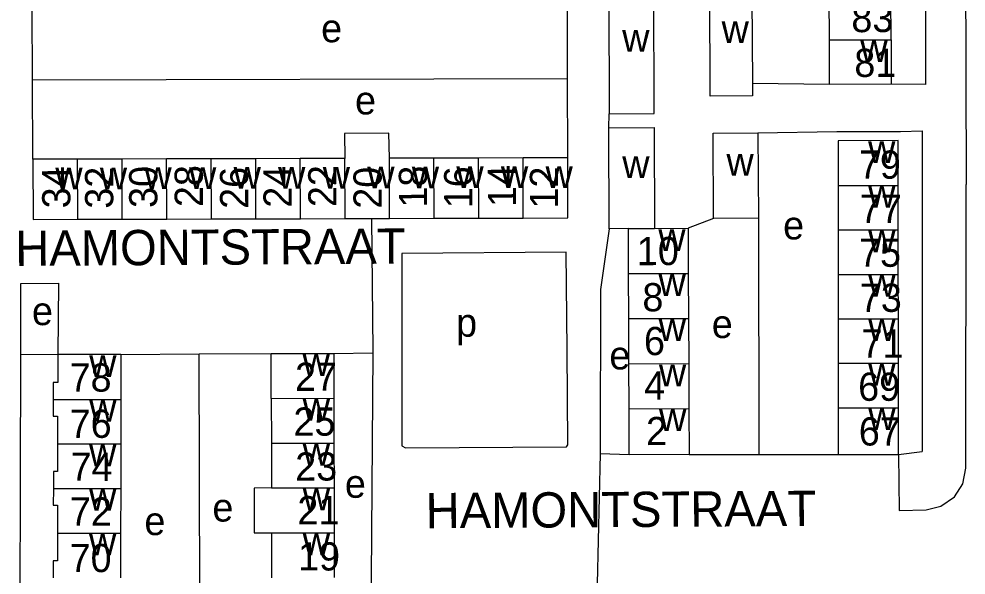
# Model space of a CAD drawing. Extents: x 159675 to 162108, y 386471 to 388472.
# Drawn here: x 161166.2 to 161300.4, y 388143 to 388221.9 of the extents above; entities that cross this region are included whole.
import ezdxf

# ---------------------------------------------------------------- set-up
doc = ezdxf.new("R2010")
doc.units = 0
for name, color, linetype in [('BLT_Basislijn', 7, 'Continuous'), ('BLT_Bebouwing', 7, 'Continuous'), ('BLT_Centroide', 7, 'Continuous'), ('BLT_Huisnummer', 7, 'Continuous'), ('BLT_Huisnummer_ tussenligend', 7, 'Continuous'), ('BLT_Onderverdeling_panden', 7, 'Continuous'), ('BLT_Straatnaam', 7, 'Continuous')]:
    doc.layers.add(name, color=color, linetype=linetype)

msp = doc.modelspace()

# ---------------------------------------------------------------- linework, layer by layer
at = {"layer": 'BLT_Basislijn'}
for p, q in [((161168.09, 388213.23), (161168.04, 388223.34)), ((161243.93, 388213.45), (161243.92, 388223.38)), ((161168.09, 388213.23), (161243.93, 388213.45)), ((161168.14, 388201.98), (161168.09, 388213.23)), ((161243.94, 388202.19), (161243.93, 388213.45)), ((161281.07, 388212.58), (161270.12, 388212.73)), ((161249.76, 388206.45), (161249.84, 388208.43)), ((161264.63, 388193.6), (161261.01, 388192.22)), ((161270.98, 388193.63), (161271.05, 388160.11)), ((161171.66, 388174.31), (161166.41, 388174.24)), ((161180.6, 388174.3), (161191.7, 388174.38)), ((161191.7, 388174.38), (161201.92, 388174.45)), ((161191.81, 388136.29), (161191.7, 388174.38)), ((161210.79, 388174.47), (161216.3, 388174.54)), ((161290.85, 388160.12), (161294.2, 388160.55)), ((161248.55, 388160.23), (161248.12, 388141.8)), ((161252.68, 388160.1), (161248.55, 388160.23)), ((161261.15, 388160.11), (161271.05, 388160.11)), ((161271.05, 388160.11), (161282.28, 388160.12))]:
    msp.add_line(p, q, dxfattribs=at)
for points in [[(161294.45, 388267.2), (161296.75, 388266.73), (161298.68, 388265.37), (161299.94, 388263.27), (161300.23, 388261.02), (161300.41, 388198.39)], [(161292.65, 388258.67), (161294.56, 388256.87), (161294.67, 388212.59), (161289.81, 388212.61)], [(161270.92, 388205.72), (161282.1, 388205.91), (161291.12, 388205.91), (161294.17, 388206.03), (161294.2, 388160.55)], [(161300.37, 388158.21), (161300.37, 388158.21), (161300.41, 388198.39)], [(161216.12, 388193.59), (161216.3, 388174.84), (161216.3, 388174.54)], [(161249.83, 388192.14), (161248.61, 388183.54), (161248.55, 388160.36), (161248.55, 388160.23)], [(161243.86, 388174.95), (161243.74, 388188.8), (161220.45, 388188.63), (161220.43, 388161.37), (161220.97, 388161.05), (161243.78, 388161.21), (161243.97, 388161.49), (161243.86, 388174.95)], [(161166.41, 388174.24), (161166.41, 388174.68), (161166.43, 388184.38), (161171.78, 388184.44), (161171.66, 388174.31)], [(161168.55, 388120.29), (161166.29, 388121.14), (161166.41, 388174.24)], [(161216.3, 388174.54), (161216.03, 388136.26), (161213.36, 388136.29)], [(161290.85, 388160.12), (161290.93, 388152.21), (161294.78, 388152.27)], [(161294.78, 388152.27), (161296.86, 388152.78), (161298.76, 388154.13), (161299.94, 388155.99), (161300.37, 388158.21)]]:
    msp.add_lwpolyline(points, dxfattribs=at)
at = {"layer": 'BLT_Bebouwing'}
for p, q in [((161249.79, 388226), (161249.84, 388208.43)), ((161270.05, 388226), (161270.12, 388212.73)), ((161281.05, 388218.9), (161281.03, 388225.22)), ((161289.79, 388218.93), (161289.77, 388225.25)), ((161281.07, 388212.58), (161281.05, 388218.9)), ((161289.79, 388218.93), (161289.81, 388212.61)), ((161289.81, 388212.61), (161281.07, 388212.58)), ((161249.83, 388192.14), (161249.76, 388206.45)), ((161270.92, 388205.72), (161270.98, 388193.63)), ((161187.09, 388202.03), (161180.77, 388202.01)), ((161193.41, 388202.05), (161187.09, 388202.03)), ((161199.72, 388202.06), (161193.41, 388202.05)), ((161206.04, 388202.08), (161199.72, 388202.06)), ((161212.36, 388202.1), (161206.04, 388202.08)), ((161224.99, 388202.13), (161218.68, 388202.12)), ((161231.31, 388202.15), (161224.99, 388202.13)), ((161237.63, 388202.17), (161231.31, 388202.15)), ((161243.94, 388202.19), (161237.63, 388202.17)), ((161174.46, 388201.99), (161168.14, 388201.98)), ((161180.77, 388202.01), (161174.46, 388201.99)), ((161282.29, 388198.28), (161282.29, 388191.97)), ((161290.8, 388191.97), (161290.79, 388198.28)), ((161174.48, 388193.47), (161180.8, 388193.49)), ((161180.8, 388193.49), (161187.11, 388193.51)), ((161187.11, 388193.51), (161193.43, 388193.53)), ((161193.43, 388193.53), (161199.75, 388193.54)), ((161199.75, 388193.54), (161206.07, 388193.56)), ((161206.07, 388193.56), (161212.38, 388193.58)), ((161212.38, 388193.58), (161216.12, 388193.59)), ((161216.12, 388193.59), (161218.7, 388193.6)), ((161218.7, 388193.6), (161225.02, 388193.61)), ((161225.02, 388193.61), (161231.33, 388193.63)), ((161231.33, 388193.63), (161237.65, 388193.65)), ((161270.98, 388193.63), (161264.63, 388193.6)), ((161252.54, 388192.15), (161249.83, 388192.14)), ((161252.56, 388185.77), (161252.54, 388192.15)), ((161256.25, 388192.16), (161261.01, 388192.22)), ((161261.01, 388192.22), (161261.04, 388185.81)), ((161282.29, 388191.97), (161282.28, 388185.67)), ((161290.81, 388185.67), (161290.8, 388191.97)), ((161252.59, 388179.39), (161252.56, 388185.77)), ((161261.04, 388185.81), (161261.07, 388179.42)), ((161282.28, 388185.67), (161282.28, 388179.36)), ((161290.82, 388179.36), (161290.81, 388185.67)), ((161252.62, 388173), (161252.59, 388179.39)), ((161261.07, 388179.42), (161261.1, 388173.04)), ((161282.28, 388179.36), (161282.28, 388173.06)), ((161290.83, 388173.06), (161290.82, 388179.36)), ((161180.6, 388174.3), (161171.66, 388174.31)), ((161201.92, 388174.45), (161210.79, 388174.47)), ((161210.79, 388174.47), (161210.8, 388168.11)), ((161252.65, 388166.62), (161252.62, 388173)), ((161261.1, 388173.04), (161261.13, 388166.65)), ((161282.28, 388173.06), (161282.28, 388166.75)), ((161290.84, 388166.75), (161290.83, 388173.06)), ((161180.59, 388167.93), (161180.58, 388161.62)), ((161201.93, 388168.09), (161201.94, 388161.74)), ((161210.8, 388168.11), (161210.81, 388161.75)), ((161252.68, 388160.1), (161252.65, 388166.62)), ((161261.13, 388166.65), (161261.15, 388160.11)), ((161282.28, 388166.75), (161282.28, 388160.12)), ((161290.85, 388160.12), (161290.84, 388166.75)), ((161210.81, 388161.75), (161210.82, 388155.39)), ((161180.58, 388161.62), (161180.58, 388155.32)), ((161201.94, 388161.74), (161201.95, 388155.38)), ((161261.15, 388160.11), (161252.68, 388160.1)), ((161282.28, 388160.12), (161290.85, 388160.12)), ((161180.58, 388155.32), (161180.57, 388148.98)), ((161210.82, 388155.39), (161210.83, 388149.03)), ((161180.57, 388148.98), (161180.56, 388142.64)), ((161201.96, 388149.02), (161201.96, 388142.66)), ((161210.83, 388149.03), (161210.84, 388142.68))]:
    msp.add_line(p, q, dxfattribs=at)
for points in [[(161249.84, 388208.43), (161256.2, 388208.45), (161256.15, 388226.02)], [(161270.12, 388212.73), (161270.13, 388210.97), (161264.12, 388210.95), (161264.07, 388225.98)], [(161249.76, 388206.45), (161256.18, 388206.48), (161256.25, 388192.16)], [(161218.68, 388202.12), (161218.59, 388205.68), (161212.32, 388205.66), (161212.36, 388202.1)], [(161264.63, 388193.6), (161264.57, 388205.7), (161270.92, 388205.72)], [(161290.79, 388198.28), (161290.78, 388204.66), (161282.29, 388204.58), (161282.29, 388198.28)], [(161237.65, 388193.65), (161243.96, 388193.67), (161243.94, 388202.19)], [(161168.14, 388201.98), (161168.16, 388193.46), (161174.48, 388193.47)], [(161171.66, 388174.31), (161171.65, 388170.32), (161171.01, 388170.32), (161171, 388167.94)], [(161180.6, 388174.3), (161180.6, 388169.3), (161180.59, 388167.93)], [(161201.93, 388168.09), (161201.92, 388169.45), (161201.92, 388174.45)], [(161171, 388167.94), (161171, 388165.56), (161171.64, 388165.56), (161171.63, 388161.64)], [(161171.63, 388161.64), (161171.63, 388157.71), (161171.03, 388157.71), (161171.03, 388155.33)], [(161171.03, 388155.33), (161171.02, 388152.96), (161171.64, 388152.96), (161171.63, 388148.99)], [(161201.95, 388155.38), (161199.51, 388155.34), (161199.52, 388149.04), (161201.96, 388149.02)], [(161171.63, 388148.99), (161171.63, 388145.03), (161171, 388145.03), (161171, 388142.65)]]:
    msp.add_lwpolyline(points, dxfattribs=at)
at = {"layer": 'BLT_Onderverdeling_panden'}
for p, q in [((161281.05, 388218.9), (161289.79, 388218.93)), ((161187.11, 388193.51), (161187.09, 388202.03)), ((161193.43, 388193.53), (161193.41, 388202.05)), ((161199.75, 388193.54), (161199.72, 388202.06)), ((161206.07, 388193.56), (161206.04, 388202.08)), ((161212.38, 388193.58), (161212.36, 388202.1)), ((161218.7, 388193.6), (161218.68, 388202.12)), ((161225.02, 388193.61), (161224.99, 388202.13)), ((161231.33, 388193.63), (161231.31, 388202.15)), ((161237.65, 388193.65), (161237.63, 388202.17)), ((161174.48, 388193.47), (161174.46, 388201.99)), ((161180.8, 388193.49), (161180.77, 388202.01)), ((161282.29, 388198.28), (161290.79, 388198.28)), ((161252.54, 388192.15), (161256.25, 388192.16)), ((161282.29, 388191.97), (161290.8, 388191.97)), ((161252.56, 388185.77), (161261.04, 388185.81)), ((161282.28, 388185.67), (161290.81, 388185.67)), ((161252.59, 388179.39), (161261.07, 388179.42)), ((161282.28, 388179.36), (161290.82, 388179.36)), ((161252.62, 388173), (161261.1, 388173.04)), ((161282.28, 388173.06), (161290.83, 388173.06)), ((161171, 388167.94), (161180.59, 388167.93)), ((161201.93, 388168.09), (161210.8, 388168.11)), ((161252.65, 388166.62), (161261.13, 388166.65)), ((161282.28, 388166.75), (161290.84, 388166.75)), ((161201.94, 388161.74), (161210.81, 388161.75)), ((161171.63, 388161.64), (161180.58, 388161.62)), ((161171.03, 388155.33), (161180.58, 388155.32)), ((161201.95, 388155.38), (161210.82, 388155.39)), ((161171.63, 388148.99), (161180.57, 388148.98)), ((161201.96, 388149.02), (161210.83, 388149.03))]:
    msp.add_line(p, q, dxfattribs=at)

# ---------------------------------------------------------------- texts
at = {"layer": 'BLT_Centroide'}
for s, p in [('e', (161208.99, 388218.57)), ('w', (161265.76, 388218.48)), ('w', (161251.67, 388217.22)), ('w', (161285.43, 388215.75)), ('e', (161213.8, 388208.34)), ('w', (161286.53, 388201.47)), ('w', (161251.68, 388199.31)), ('w', (161266.45, 388199.67)), ('w', (161171.31, 388197.73)), ('w', (161177.62, 388197.73)), ('w', (161183.94, 388197.77)), ('w', (161190.27, 388197.78)), ('w', (161196.58, 388197.8)), ('w', (161202.89, 388197.81)), ('w', (161209.22, 388197.83)), ('w', (161215.53, 388197.84)), ('w', (161221.84, 388197.86)), ('w', (161228.16, 388197.89)), ('w', (161234.48, 388197.89)), ('w', (161240.8, 388197.92)), ('w', (161286.54, 388195.12)), ('e', (161274.48, 388190.62)), ('w', (161256.79, 388189)), ('w', (161286.55, 388188.81)), ('w', (161256.82, 388182.59)), ('w', (161286.55, 388182.5)), ('e', (161168, 388178.47)), ('p', (161228.12, 388176.83)), ('w', (161256.84, 388176.22)), ('e', (161264.37, 388176.64)), ('w', (161286.55, 388176.22)), ('e', (161249.85, 388172.19)), ('w', (161176.12, 388171.12)), ('w', (161206.36, 388171.28)), ('w', (161256.88, 388169.81)), ('w', (161286.55, 388169.91)), ('w', (161176.12, 388164.78)), ('w', (161206.38, 388164.91)), ('w', (161256.9, 388163.44)), ('w', (161286.56, 388163.59)), ('w', (161176.1, 388158.47)), ('w', (161206.38, 388158.56)), ('e', (161212.36, 388153.99)), ('w', (161176.1, 388152.16)), ('w', (161206.39, 388152.22)), ('e', (161193.58, 388150.62)), ('e', (161183.94, 388148.7)), ('w', (161176.09, 388145.81)), ('w', (161206.39, 388145.84))]:
    msp.add_text(s, height=4, dxfattribs=at).set_placement(p)
at = {"layer": 'BLT_Huisnummer'}
for s, rotation, p in [('81', 0.1837, (161284.58, 388213.65)), ('79', 359.9798, (161285.23, 388199.23)), ('34', 90.1614, (161173.45, 388195.03)), ('28', 90.1614, (161192.23, 388195.21)), ('24', 90.1614, (161204.82, 388195.12)), ('20', 90.1614, (161217.58, 388194.98)), ('16', 90.1615, (161230.43, 388195.04)), ('12', 90.1615, (161242.59, 388195)), ('10', 0.2501, (161253.76, 388186.96)), ('75', 359.9798, (161285.24, 388186.74)), ('6', 0.2501, (161254.76, 388174.21)), ('71', 359.9866, (161285.58, 388173.87)), ('78', 359.9104, (161173.33, 388169.05)), ('27', 0.0839, (161205.29, 388169.15)), ('2', 0.25, (161255.06, 388161.45)), ('67', 0.0067, (161285.21, 388161.4)), ('72', 359.9281, (161173.37, 388150.05)), ('21', 0.0904, (161205.63, 388150.22))]:
    msp.add_text(s, height=4, rotation=rotation, dxfattribs=at).set_placement(p)
at = {"layer": 'BLT_Huisnummer_ tussenligend'}
for s, rotation, p in [('83', 0.1837, (161284.16, 388220)), ('30', 90.1614, (161185.78, 388195.09)), ('22', 90.1614, (161211.17, 388195.21)), ('18', 90.1615, (161224.02, 388195.13)), ('14', 90.1615, (161236.63, 388195.22)), ('32', 90.1614, (161179.53, 388194.98)), ('26', 90.1614, (161198.66, 388194.96)), ('77', 359.9798, (161285.36, 388192.96)), ('8', 0.2501, (161254.54, 388180.42)), ('73', 359.9866, (161285.36, 388180.35)), ('4', 0.25, (161254.79, 388167.9)), ('69', 0.0067, (161285.12, 388167.74)), ('76', 359.928, (161173.34, 388162.49)), ('25', 0.0839, (161205.07, 388162.79)), ('23', 0.0904, (161205.32, 388156.43)), ('74', 359.9102, (161173.47, 388156.4)), ('70', 359.9281, (161173.34, 388143.46)), ('19', 359.9032, (161205.72, 388143.69))]:
    msp.add_text(s, height=4, rotation=rotation, dxfattribs=at).set_placement(p)
at = {"layer": 'BLT_Straatnaam'}
for p in [(161165.64, 388186.86), (161223.82, 388149.67)]:
    msp.add_text('HAMONTSTRAAT', height=4.9999, rotation=0.3374, dxfattribs=at).set_placement(p)

doc.saveas('drawing.dxf')
